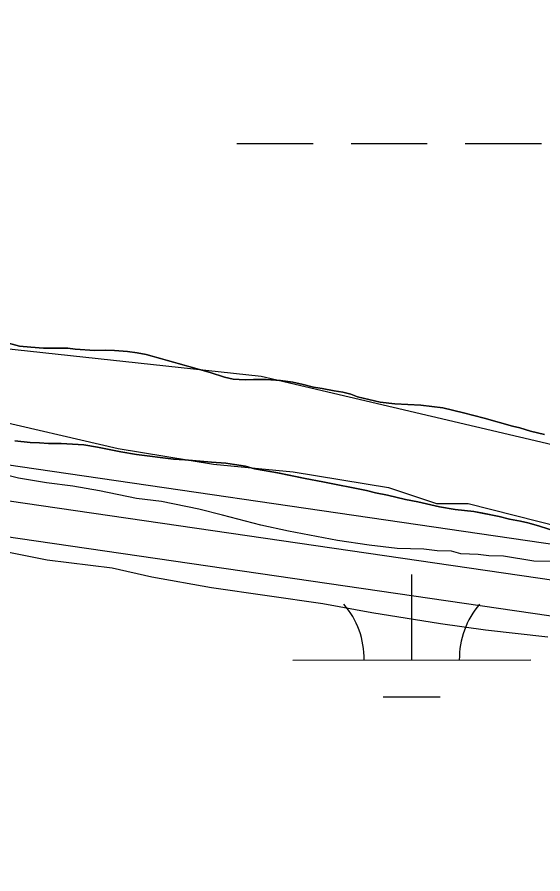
# Model space of a CAD drawing. Extents: x 3279314 to 3317160, y 734079 to 759431.
# Drawn here: x 3306591.2 to 3306812.2, y 756550.2 to 756910.5 of the extents above; entities that cross this region are included whole.
import ezdxf

# ---------------------------------------------------------------- set-up
doc = ezdxf.new("R2010")
doc.units = 0
for name, color, linetype in [('V-ROAD-CNTR', 7, 'Continuous'), ('V-SITE-VEGE', 7, 'Continuous'), ('V-TOPO-SHOR', 7, 'Continuous'), ('V-WETL-SWMP', 7, 'Continuous')]:
    doc.layers.add(name, color=color, linetype=linetype)

msp = doc.modelspace()

# ---------------------------------------------------------------- linework, layer by layer
at = {"layer": 'V-ROAD-CNTR'}
for points in [[(3309580.83, 756285.84), (3309454.89, 756303.52), (3308954.55, 756379.72), (3308656.82, 756421.96), (3308094.24, 756506.01), (3307567.72, 756582.64), (3306992.15, 756663.11), (3306373.34, 756753.36), (3305484.27, 756879.78), (3304917.24, 756967.07), (3304347.59, 757047.14), (3303582.54, 757158.21), (3303505.23, 757169.78), (3303449.6, 757179.28), (3303406.91, 757198.42), (3303370.58, 757229), (3303319.73, 757265.64), (3303277.65, 757291.26), (3303242.8, 757309.16), (3303195.6, 757315.52), (3303162.05, 757304.15)], [(3307565.6, 756567.79), (3306990.03, 756648.27), (3306371.2, 756738.52), (3305482.07, 756864.95), (3304915.06, 756952.23), (3304345.47, 757032.3), (3303580.35, 757143.37)], [(3307565.6, 756567.79), (3306990.03, 756648.27), (3306371.2, 756738.52), (3305482.07, 756864.95), (3304915.06, 756952.23), (3304345.47, 757032.3), (3303580.35, 757143.37)], [(3309578.17, 756255.92), (3309450.54, 756273.83), (3308950.18, 756350.04), (3308652.5, 756392.27), (3308089.86, 756476.33), (3307563.48, 756552.94), (3306987.91, 756633.42), (3306369.07, 756723.67), (3305732.15, 756814.23)]]:
    msp.add_lwpolyline(points, dxfattribs=at)
at = {"layer": 'V-SITE-VEGE'}
for p, q in [((3306592.16, 756772.06), (3306587.5, 756773.31)), ((3306596.96, 756771.63), (3306592.16, 756772.06)), ((3306602.31, 756771.33), (3306596.96, 756771.63)), ((3306612.46, 756771.3), (3306602.31, 756771.33)), ((3306615.61, 756770.87), (3306612.46, 756771.3)), ((3306623.84, 756770.29), (3306615.61, 756770.87)), ((3306628.37, 756770.41), (3306623.84, 756770.29)), ((3306632.07, 756770.26), (3306628.37, 756770.41)), ((3306637.56, 756769.82), (3306632.07, 756770.26)), ((3306641.67, 756769.26), (3306637.56, 756769.82)), ((3306645.37, 756768.56), (3306641.67, 756769.26)), ((3306672.36, 756761.04), (3306645.37, 756768.56)), ((3306678.39, 756759.1), (3306672.36, 756761.04)), ((3306681.95, 756758.26), (3306678.39, 756759.1)), ((3306687.03, 756757.97), (3306681.95, 756758.26)), ((3306690.59, 756758.09), (3306687.03, 756757.97)), ((3306695.94, 756758.07), (3306690.59, 756758.09)), ((3306701.98, 756757.64), (3306695.94, 756758.07)), ((3306707.05, 756756.93), (3306701.98, 756757.64)), ((3306711.43, 756755.95), (3306707.05, 756756.93)), ((3306715.82, 756754.84), (3306711.43, 756755.95)), ((3306719.38, 756754.28), (3306715.82, 756754.84)), ((3306724.45, 756753.29), (3306719.38, 756754.28)), ((3306728.15, 756752.73), (3306724.45, 756753.29)), ((3306731.44, 756751.9), (3306728.15, 756752.73)), ((3306734.32, 756750.79), (3306731.44, 756751.9)), ((3306743.77, 756748.55), (3306734.32, 756750.79)), ((3306749.95, 756747.84), (3306743.77, 756748.55)), ((3306760.92, 756747.25), (3306749.95, 756747.84)), ((3306770.1, 756746.12), (3306760.92, 756747.25)), ((3306778.87, 756744.03), (3306770.1, 756746.12)), ((3306787.5, 756741.8), (3306778.87, 756744.03)), ((3306799.43, 756738.46), (3306787.5, 756741.8)), ((3306802.58, 756737.76), (3306799.43, 756738.46)), ((3306806.96, 756736.37), (3306802.58, 756737.76)), ((3306812.85, 756734.98), (3306806.96, 756736.37))]:
    msp.add_line(p, q, dxfattribs=at)
for points in [[(3306590.22, 756732.29), (3306596.66, 756731.58), (3306600.64, 756731.43), (3306604.34, 756731.14), (3306609.69, 756731.11), (3306619.29, 756730.67), (3306624.91, 756729.68), (3306634.78, 756727.72), (3306641.36, 756726.6), (3306656.99, 756724.62), (3306661.65, 756724.33), (3306672.9, 756723.32), (3306678.93, 756722.89), (3306687.16, 756721.62)], [(3306687.16, 756721.62), (3306690.99, 756720.51), (3306700.72, 756718.82), (3306712.24, 756716.45), (3306719.78, 756715.04), (3306738, 756711.41), (3306741.84, 756710.43), (3306746.91, 756709.45), (3306754.45, 756707.64), (3306759.66, 756706.66), (3306768.71, 756704.56), (3306775.28, 756703.44), (3306783.23, 756702.58), (3306793.79, 756700.49), (3306798.17, 756699.37), (3306802.83, 756698.53), (3306805.85, 756697.83), (3306810.37, 756696.58), (3306819.14, 756693.8)], [(3306815.68, 756681.57), (3306808.42, 756681.75), (3306795.61, 756683.73), (3306789.46, 756683.88), (3306785.01, 756684.54), (3306777.74, 756684.71), (3306773.86, 756685.93), (3306767.71, 756686.07), (3306762.14, 756686.77), (3306750.97, 756687.03), (3306739.26, 756688.43), (3306725.89, 756690.43), (3306705.3, 756694.27), (3306693.62, 756696.78), (3306677.52, 756701.08), (3306667.51, 756703.56), (3306651.94, 756706.72), (3306641.35, 756708.09), (3306625.77, 756711.26), (3306614.64, 756713.2), (3306603.49, 756714.59), (3306591.8, 756716.54), (3306576.79, 756720.26)], [(3306814.36, 756649.74), (3306788.16, 756652.6), (3306769.22, 756655.29), (3306740.26, 756659.9), (3306719.67, 756663.74), (3306672.87, 756670.45), (3306647.82, 756674.96), (3306631.14, 756678.71), (3306603.83, 756682.16), (3306584.92, 756685.96), (3306556.53, 756691.11), (3306546.52, 756693.03), (3306518.65, 756696.49), (3306501.36, 756698.02), (3306476.8, 756699.73), (3306461.73, 756700.64), (3306434.4, 756702.97), (3306420.99, 756703.29), (3306407.06, 756705.3), (3306396.45, 756705.56), (3306379.17, 756707.65), (3306368, 756708.47)]]:
    msp.add_lwpolyline(points, dxfattribs=at)
at = {"layer": 'V-TOPO-SHOR'}
for points in [[(3307188.86, 756693.59), (3307135.32, 756706.84), (3307111.9, 756713.47), (3307081.77, 756726.78), (3307044.96, 756736.72), (3307008.19, 756729.95), (3306954.71, 756719.79), (3306911.25, 756713), (3306877.79, 756719.61), (3306820.92, 756729.51), (3306693.77, 756759.31), (3306573.35, 756772.4), (3306409.41, 756802.11), (3306252.17, 756831.84), (3306118.35, 756854.93), (3306021.32, 756874.77), (3305957.74, 756891.34), (3305897.52, 756904.58)], [(3306369.38, 756761.89), (3306496.48, 756752.15), (3306536.62, 756748.9), (3306576.76, 756742.31), (3306633.64, 756729.07), (3306673.79, 756722.47), (3306707.24, 756719.21), (3306747.38, 756712.61), (3306767.47, 756705.97), (3306780.84, 756706), (3306897.96, 756676.18), (3306954.8, 756679.66), (3306988.23, 756686.43), (3307014.99, 756683.15), (3307045.09, 756679.87), (3307071.83, 756686.62), (3307091.88, 756693.36), (3307128.69, 756683.41), (3307185.59, 756660.14)]]:
    msp.add_lwpolyline(points, dxfattribs=at)
at = {"layer": 'V-WETL-SWMP'}
for p, q in [((3306683.58, 756857.31), (3306715.58, 756857.33)), ((3306731.58, 756857.33), (3306763.58, 756857.35)), ((3306779.58, 756857.36), (3306811.58, 756857.37)), ((3306587.5, 756773.31), (3306592.16, 756772.06)), ((3306587.5, 756773.31), (3306592.16, 756772.06)), ((3306592.16, 756772.06), (3306596.96, 756771.63)), ((3306592.16, 756772.06), (3306596.96, 756771.63)), ((3306596.96, 756771.63), (3306602.31, 756771.33)), ((3306596.96, 756771.63), (3306602.31, 756771.33)), ((3306602.31, 756771.33), (3306612.46, 756771.29)), ((3306602.31, 756771.33), (3306612.46, 756771.29)), ((3306612.46, 756771.29), (3306615.61, 756770.87)), ((3306612.46, 756771.29), (3306615.61, 756770.87)), ((3306615.61, 756770.87), (3306623.84, 756770.29)), ((3306615.61, 756770.87), (3306623.84, 756770.29)), ((3306623.84, 756770.29), (3306628.37, 756770.41)), ((3306623.84, 756770.29), (3306628.37, 756770.41)), ((3306628.37, 756770.41), (3306632.07, 756770.26)), ((3306628.37, 756770.41), (3306632.07, 756770.26)), ((3306632.07, 756770.26), (3306637.56, 756769.82)), ((3306632.07, 756770.26), (3306637.56, 756769.82)), ((3306637.56, 756769.82), (3306641.67, 756769.26)), ((3306637.56, 756769.82), (3306641.67, 756769.26)), ((3306641.67, 756769.26), (3306645.37, 756768.56)), ((3306641.67, 756769.26), (3306645.37, 756768.56)), ((3306645.37, 756768.56), (3306651.53, 756766.89)), ((3306645.37, 756768.56), (3306651.53, 756766.89)), ((3306651.53, 756766.89), (3306672.36, 756761.04)), ((3306651.53, 756766.89), (3306672.36, 756761.04)), ((3306672.36, 756761.04), (3306678.39, 756759.1)), ((3306672.36, 756761.04), (3306678.39, 756759.1)), ((3306678.39, 756759.1), (3306681.95, 756758.26)), ((3306678.39, 756759.1), (3306681.95, 756758.26)), ((3306681.95, 756758.26), (3306687.03, 756757.97)), ((3306681.95, 756758.26), (3306687.03, 756757.97)), ((3306687.03, 756757.97), (3306690.59, 756758.09)), ((3306687.03, 756757.97), (3306690.59, 756758.09)), ((3306690.59, 756758.09), (3306695.94, 756758.07)), ((3306690.59, 756758.09), (3306695.94, 756758.07)), ((3306695.94, 756758.07), (3306701.98, 756757.64)), ((3306695.94, 756758.07), (3306701.98, 756757.64)), ((3306701.98, 756757.64), (3306707.05, 756756.93)), ((3306701.98, 756757.64), (3306707.05, 756756.93)), ((3306707.05, 756756.93), (3306711.43, 756755.95)), ((3306707.05, 756756.93), (3306711.43, 756755.95)), ((3306711.43, 756755.95), (3306715.82, 756754.84)), ((3306711.43, 756755.95), (3306715.82, 756754.84)), ((3306715.82, 756754.84), (3306719.38, 756754.27)), ((3306715.82, 756754.84), (3306719.38, 756754.27)), ((3306719.38, 756754.27), (3306724.45, 756753.29)), ((3306719.38, 756754.27), (3306724.45, 756753.29)), ((3306724.45, 756753.29), (3306728.16, 756752.73)), ((3306724.45, 756753.29), (3306728.16, 756752.73)), ((3306728.16, 756752.73), (3306731.44, 756751.9)), ((3306728.16, 756752.73), (3306731.44, 756751.9)), ((3306731.44, 756751.9), (3306734.32, 756750.79)), ((3306731.44, 756751.9), (3306734.32, 756750.79)), ((3306734.32, 756750.79), (3306743.78, 756748.55)), ((3306734.32, 756750.79), (3306743.78, 756748.55)), ((3306743.78, 756748.55), (3306749.95, 756747.84)), ((3306743.78, 756748.55), (3306749.95, 756747.84)), ((3306749.95, 756747.84), (3306760.92, 756747.25)), ((3306749.95, 756747.84), (3306760.92, 756747.25)), ((3306760.92, 756747.25), (3306770.1, 756746.12)), ((3306760.92, 756747.25), (3306770.1, 756746.12)), ((3306770.1, 756746.12), (3306778.87, 756744.03)), ((3306770.1, 756746.12), (3306778.87, 756744.03)), ((3306778.87, 756744.03), (3306787.51, 756741.8)), ((3306778.87, 756744.03), (3306787.51, 756741.8)), ((3306787.51, 756741.8), (3306799.43, 756738.46)), ((3306787.51, 756741.8), (3306799.43, 756738.46)), ((3306799.43, 756738.46), (3306802.58, 756737.76)), ((3306799.43, 756738.46), (3306802.58, 756737.76)), ((3306802.58, 756737.76), (3306806.96, 756736.37)), ((3306802.58, 756737.76), (3306806.96, 756736.37)), ((3306806.96, 756736.37), (3306812.86, 756734.98)), ((3306806.96, 756736.37), (3306812.86, 756734.98)), ((3306596.67, 756731.58), (3306590.22, 756732.29)), ((3306596.67, 756731.58), (3306590.22, 756732.29)), ((3306600.64, 756731.42), (3306596.67, 756731.58)), ((3306600.64, 756731.42), (3306596.67, 756731.58)), ((3306604.35, 756731.14), (3306600.64, 756731.42)), ((3306604.35, 756731.14), (3306600.64, 756731.42)), ((3306609.7, 756731.11), (3306604.35, 756731.14)), ((3306609.7, 756731.11), (3306604.35, 756731.14)), ((3306619.3, 756730.67), (3306609.7, 756731.11)), ((3306619.3, 756730.67), (3306609.7, 756731.11)), ((3306624.92, 756729.68), (3306619.3, 756730.67)), ((3306624.92, 756729.68), (3306619.3, 756730.67)), ((3306634.78, 756727.72), (3306624.92, 756729.68)), ((3306634.78, 756727.72), (3306624.92, 756729.68)), ((3306641.36, 756726.6), (3306634.78, 756727.72)), ((3306641.36, 756726.6), (3306634.78, 756727.72)), ((3306656.99, 756724.62), (3306641.36, 756726.6)), ((3306656.99, 756724.62), (3306641.36, 756726.6)), ((3306661.66, 756724.33), (3306656.99, 756724.62)), ((3306661.66, 756724.33), (3306656.99, 756724.62)), ((3306672.9, 756723.32), (3306661.66, 756724.33)), ((3306672.9, 756723.32), (3306661.66, 756724.33)), ((3306678.93, 756722.89), (3306672.9, 756723.32)), ((3306678.93, 756722.89), (3306672.9, 756723.32)), ((3306682.63, 756722.32), (3306678.93, 756722.89)), ((3306682.63, 756722.32), (3306678.93, 756722.89)), ((3306687.16, 756721.62), (3306682.63, 756722.32)), ((3306687.16, 756721.62), (3306682.63, 756722.32)), ((3306690.99, 756720.51), (3306687.16, 756721.62)), ((3306690.99, 756720.51), (3306687.16, 756721.62)), ((3306700.73, 756718.82), (3306690.99, 756720.51)), ((3306700.73, 756718.82), (3306690.99, 756720.51)), ((3306712.24, 756716.44), (3306700.73, 756718.82)), ((3306712.24, 756716.44), (3306700.73, 756718.82)), ((3306719.78, 756715.04), (3306712.24, 756716.44)), ((3306719.78, 756715.04), (3306712.24, 756716.44)), ((3306738.01, 756711.4), (3306719.78, 756715.04)), ((3306738.01, 756711.4), (3306719.78, 756715.04)), ((3306741.84, 756710.43), (3306738.01, 756711.4)), ((3306741.84, 756710.43), (3306738.01, 756711.4)), ((3306746.92, 756709.45), (3306741.84, 756710.43)), ((3306746.92, 756709.45), (3306741.84, 756710.43)), ((3306754.45, 756707.64), (3306746.92, 756709.45)), ((3306754.45, 756707.64), (3306746.92, 756709.45)), ((3306759.66, 756706.66), (3306754.45, 756707.64)), ((3306759.66, 756706.66), (3306754.45, 756707.64)), ((3306768.71, 756704.56), (3306759.66, 756706.66)), ((3306768.71, 756704.56), (3306759.66, 756706.66)), ((3306775.29, 756703.44), (3306768.71, 756704.56)), ((3306775.29, 756703.44), (3306768.71, 756704.56)), ((3306783.24, 756702.58), (3306775.29, 756703.44)), ((3306783.24, 756702.58), (3306775.29, 756703.44)), ((3306786.25, 756702.02), (3306783.24, 756702.58)), ((3306786.25, 756702.02), (3306783.24, 756702.58)), ((3306793.79, 756700.49), (3306786.25, 756702.02)), ((3306793.79, 756700.49), (3306786.25, 756702.02)), ((3306798.18, 756699.37), (3306793.79, 756700.49)), ((3306798.18, 756699.37), (3306793.79, 756700.49)), ((3306802.84, 756698.53), (3306798.18, 756699.37)), ((3306802.84, 756698.53), (3306798.18, 756699.37)), ((3306805.85, 756697.83), (3306802.84, 756698.53)), ((3306805.85, 756697.83), (3306802.84, 756698.53)), ((3306810.37, 756696.58), (3306805.85, 756697.83)), ((3306810.37, 756696.58), (3306805.85, 756697.83)), ((3306819.14, 756693.8), (3306810.37, 756696.58)), ((3306819.14, 756693.8), (3306810.37, 756696.58)), ((3306757.1, 756640.1), (3306757.08, 756676.1)), ((3306707.1, 756640.08), (3306807.1, 756640.13)), ((3306745.1, 756624.67), (3306769.1, 756624.68))]:
    msp.add_line(p, q, dxfattribs=at)
for centre, start, end in [((3306701.85, 756640.55), 359.2573, 40.801), ((3306812.34, 756640.61), 139.2573, 180.801)]:
    msp.add_arc(centre, 35.25, start, end, dxfattribs=at)

doc.saveas('drawing.dxf')
